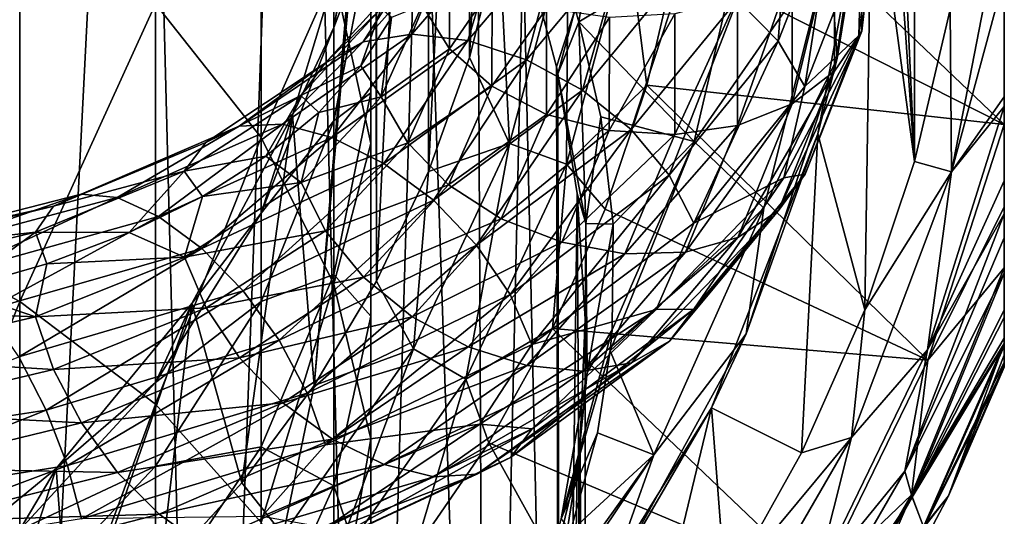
# Model space of a CAD drawing. Header units: metres. Extents: x -40 to 117, y -433 to 89.
# Tile 275 of 656: x 9 to 20, y -80 to -74. Entities that reach past the tile are written whole.
import ezdxf

# ---------------------------------------------------------------- set-up
doc = ezdxf.new("R2010")
doc.units = ezdxf.units.M
doc.layers.add('solid_506114_24501146', color=7, linetype='CONTINUOUS')
doc.layers.add('solid_506114_24501146_02', color=7, linetype='CONTINUOUS')

msp = doc.modelspace()

# ---------------------------------------------------------------- linework, layer by layer
at = {"layer": 'solid_506114_24501146'}
for points in [[(9.158194, -76.062248, 938.245789), (9.491166, -75.917618, 937.624573), (7.265185, -76.487122, 936.017822)], [(7.010305, -76.590393, 936.679443), (9.158194, -76.062248, 938.245789), (7.265185, -76.487122, 936.017822)], [(8.942885, -76.371994, 938.827026), (9.158194, -76.062248, 938.245789), (7.010305, -76.590393, 936.679443)], [(6.845494, -76.871239, 937.286194), (8.942885, -76.371994, 938.827026), (7.010305, -76.590393, 936.679443)], [(8.944232, -77.3843, 939.662964), (8.002251, -77.05912, 938.610657), (6.838099, -77.296638, 937.810059)], [(6.846525, -77.873024, 938.11853), (8.944232, -77.3843, 939.662964), (6.838099, -77.296638, 937.810059)], [(9.160696, -78.013512, 939.857178), (8.944232, -77.3843, 939.662964), (6.846525, -77.873024, 938.11853)], [(8.744198, -77.861412, 933.848755), (9.072742, -78.495506, 933.646729), (5.96827, -78.976219, 932.174927)], [(7.012221, -78.520958, 938.28363), (9.160696, -78.013512, 939.857178), (6.846525, -77.873024, 938.11853)], [(9.494626, -78.650627, 939.881653), (9.160696, -78.013512, 939.857178), (7.012221, -78.520958, 938.28363)], [(5.96827, -78.976219, 932.174927), (9.072742, -78.495506, 933.646729), (6.136418, -79.661751, 932.128845)], [(9.072742, -78.495506, 933.646729), (9.328355, -79.157791, 933.631775), (6.136418, -79.661751, 932.128845)], [(7.267834, -79.190292, 938.264099), (9.494626, -78.650627, 939.881653), (7.012221, -78.520958, 938.28363)], [(9.923832, -79.240486, 939.725525), (9.494626, -78.650627, 939.881653), (7.267834, -79.190292, 938.264099)], [(6.136418, -79.661751, 932.128845), (9.328355, -79.157791, 933.631775), (6.245418, -80.310219, 932.270691)], [(9.328355, -79.157791, 933.631775), (9.494051, -79.793518, 933.794556), (6.245418, -80.310219, 932.270691)], [(8.758043, -79.925613, 279.762543), (9.192389, -79.19239, 284.5), (7.222413, -80.809105, 284.5)], [(7.596378, -79.823822, 938.052002), (9.923832, -79.240486, 939.725525), (7.267834, -79.190292, 938.264099)]]:
    msp.add_3dface(points, dxfattribs=at)
at = {"layer": 'solid_506114_24501146_02'}
for points in [[(8.611323, -92.5, 396.887787), (10.168203, -61.852638, 395.698608), (7.924435, -61.852638, 397.321167)], [(8.611323, -92.5, 396.887787), (10.960144, -92.5, 394.960175), (10.168203, -61.852638, 395.698608)], [(10.960144, -92.5, 394.960175), (12.087472, -61.852638, 393.702728), (10.168203, -61.852638, 395.698608)], [(10.960144, -92.5, 394.960175), (12.887773, -92.5, 392.611359), (12.087472, -61.852638, 393.702728)], [(12.887773, -92.5, 392.611359), (13.547558, -70, 391.530853), (12.087472, -61.852638, 393.702728)], [(20.5, -77.98436, 318.742645), (20.5, -62.01564, 318.742645), (20.5, -62.01564, 336.208344)], [(20.5, -77.98436, 336.208344), (20.5, -77.98436, 318.742645), (20.5, -62.01564, 336.208344)], [(20.5, -62.076538, 336.763184), (20.5, -77.98436, 336.208344), (20.5, -62.01564, 336.208344)], [(20.5, -77.9505, 318.47168), (20.5, -62.0495, 318.47168), (20.5, -62.01564, 318.742645)], [(20.5, -77.98436, 318.742645), (20.5, -77.9505, 318.47168), (20.5, -62.01564, 318.742645)], [(20.5, -77.842491, 318.191376), (20.5, -62.15752, 318.191345), (20.5, -62.0495, 318.47168)], [(20.5, -77.9505, 318.47168), (20.5, -77.842491, 318.191376), (20.5, -62.0495, 318.47168)], [(20.5, -62.076538, 336.763184), (20.5, -77.923462, 336.763184), (20.5, -77.98436, 336.208344)], [(20.5, -62.076538, 336.763184), (20.5, -62.266342, 337.325684), (20.5, -77.923462, 336.763184)], [(20.5, -77.700424, 317.969025), (20.5, -62.299576, 317.968994), (20.5, -62.15752, 318.191345)], [(20.5, -77.842491, 318.191376), (20.5, -77.700424, 317.969025), (20.5, -62.15752, 318.191345)], [(20.5, -62.266342, 337.325684), (20.5, -77.733658, 337.325684), (20.5, -77.923462, 336.763184)], [(20.5, -62.266342, 337.325684), (20.5, -62.284031, 337.363647), (20.5, -77.733658, 337.325684)], [(20.5, -62.284031, 337.363647), (20.5, -77.715973, 337.363647), (20.5, -77.733658, 337.325684)], [(20.5, -62.284031, 337.363647), (20.5, -62.60717, 337.901031), (20.5, -77.715973, 337.363647)], [(20.5, -77.639023, 317.892548), (20.5, -62.360973, 317.892548), (20.5, -62.299576, 317.968994)], [(20.5, -77.700424, 317.969025), (20.5, -77.639023, 317.892548), (20.5, -62.299576, 317.968994)], [(20.5, -77.303413, 317.571838), (20.5, -62.696529, 317.571869), (20.5, -62.360973, 317.892548)], [(20.5, -77.639023, 317.892548), (20.5, -77.303413, 317.571838), (20.5, -62.360973, 317.892548)], [(19.428551, -75.529121, 339.5), (18.835344, -62.701385, 339.5), (18.918941, -68.246872, 339.5)], [(19.428551, -75.529121, 339.5), (19.428551, -64.470879, 339.5), (18.835344, -62.701385, 339.5)], [(20.5, -62.60717, 337.901031), (20.5, -63.137363, 338.488617), (20.5, -77.39283, 337.901031)], [(20.5, -62.60717, 337.901031), (20.5, -77.39283, 337.901031), (20.5, -77.715973, 337.363647)], [(20.5, -76.797997, 317.242004), (20.5, -63.202003, 317.242004), (20.5, -62.696529, 317.571869)], [(20.5, -77.303413, 317.571838), (20.5, -76.797997, 317.242004), (20.5, -62.696529, 317.571869)], [(13.013441, -63.040844, 311.5), (13.013432, -76.959175, 311.5), (12.999995, -70, 311.5)], [(13.013441, -63.040844, 311.5), (13.633103, -64.350388, 311.5), (13.013432, -76.959175, 311.5)], [(20.5, -76.86264, 338.488617), (20.5, -63.137363, 338.488617), (20.5, -63.55843, 338.768433)], [(20.5, -77.39283, 337.901031), (20.5, -63.137363, 338.488617), (20.5, -76.86264, 338.488617)], [(20.5, -76.070946, 316.91629), (20.5, -63.928864, 316.916351), (20.5, -63.202003, 317.242004)], [(20.5, -76.797997, 317.242004), (20.5, -76.070946, 316.91629), (20.5, -63.202003, 317.242004)], [(20.5, -76.441544, 338.768433), (20.5, -63.55843, 338.768433), (20.5, -63.848137, 338.895752)], [(20.5, -76.441544, 338.768433), (20.5, -76.86264, 338.488617), (20.5, -63.55843, 338.768433)], [(20.5, -76.151863, 338.895752), (20.5, -63.848137, 338.895752), (20.5, -64.239052, 339.026123)], [(20.5, -76.441544, 338.768433), (20.5, -63.848137, 338.895752), (20.5, -76.151863, 338.895752)], [(20.5, -63.928864, 316.916351), (20.5, -75.085289, 316.621307), (20.5, -64.914711, 316.621307)], [(20.5, -76.070946, 316.91629), (20.5, -75.085289, 316.621307), (20.5, -63.928864, 316.916351)], [(13.633103, -64.350388, 311.5), (13.633096, -75.649628, 311.5), (13.013432, -76.959175, 311.5)], [(13.633103, -64.350388, 311.5), (14.121413, -65.714531, 311.5), (13.633096, -75.649628, 311.5)], [(20.5, -75.760841, 339.026154), (20.5, -64.239052, 339.026123), (20.5, -65.127144, 339.2211)], [(20.5, -75.760841, 339.026154), (20.5, -76.151863, 338.895752), (20.5, -64.239052, 339.026123)], [(19.428551, -75.529121, 339.5), (19.855894, -73.712593, 339.5), (19.428551, -64.470879, 339.5)], [(20.5, -64.914711, 316.621307), (20.5, -75.085289, 316.621307), (20.5, -71.682259, 316.068909)], [(20.5, -74.872856, 339.2211), (20.5, -65.127144, 339.2211), (20.5, -65.244942, 339.239868)], [(20.5, -74.872856, 339.2211), (20.5, -75.760841, 339.026154), (20.5, -65.127144, 339.2211)], [(20.5, -74.754829, 339.239899), (20.5, -65.244942, 339.239868), (20.5, -66.671677, 339.388123)], [(20.5, -74.754829, 339.239899), (20.5, -74.872856, 339.2211), (20.5, -65.244942, 339.239868)], [(14.121413, -65.714531, 311.5), (14.121408, -74.285492, 311.5), (13.633096, -75.649628, 311.5)], [(14.121413, -65.714531, 311.5), (14.473559, -67.119789, 311.5), (14.121408, -74.285492, 311.5)], [(20.5, -73.327713, 339.388153), (20.5, -74.754829, 339.239899), (20.5, -66.671677, 339.388123)], [(14.473559, -67.119789, 311.5), (14.473556, -72.880234, 311.5), (14.121408, -74.285492, 311.5)], [(19.428551, -75.529121, 339.5), (18.918941, -68.246872, 339.5), (18.918941, -71.753128, 339.5)], [(12.268341, -78.201675, 311.5), (12.7502, -72.536194, 311.5), (12.999995, -70, 311.5)], [(13.013432, -76.959175, 311.5), (12.268341, -78.201675, 311.5), (12.999995, -70, 311.5)], [(12.887773, -92.5, 392.611359), (14.320129, -92.5, 389.93161), (13.547558, -70, 391.530853)], [(14.320129, -92.5, 389.93161), (14.218513, -71.423004, 390.171204), (13.547558, -70, 391.530853)], [(18.416258, -72.957977, 375.975433), (18.50704, -74.299934, 370.5), (18.980074, -70.869942, 370.5)], [(18.980074, -70.869942, 370.5), (18.50704, -74.299934, 370.5), (18.918941, -71.753128, 339.5)], [(6.843618, -76.19799, 244.048508), (6.843618, -71.127922, 249.612183), (8.758043, -72.25946, 250.512009)], [(11.637123, -75.243484, 252.884949), (10.374224, -73.647072, 251.615463), (11.637123, -71.365982, 258.496857)], [(11.637123, -75.243484, 252.884949), (11.637123, -71.365982, 258.496857), (12.503734, -73.287613, 259.642029)], [(15.846822, -71.298317, 386.586273), (15.379858, -73.709961, 386.782043), (15.424129, -73.860176, 386.586487)], [(15.846822, -71.298317, 386.586273), (15.424129, -73.860176, 386.586487), (17.40962, -72.671242, 381.368317)], [(14.320129, -92.5, 389.93161), (14.75957, -72.897057, 388.733398), (14.218513, -71.423004, 390.171204)], [(12.503734, -73.93055, 278.95282), (12.944544, -71.593643, 278.637177), (12.750209, -72.536171, 284.5)], [(12.944544, -72.770569, 272.874176), (12.944544, -71.593643, 278.637177), (12.503734, -73.93055, 278.95282)], [(20.5, -75.085289, 316.621307), (16.591286, -73.101456, 312.378693), (16.806677, -71.557373, 312.378693)], [(20.5, -71.682259, 316.068909), (20.5, -75.085289, 316.621307), (16.806677, -71.557373, 312.378693)], [(18.50704, -74.299934, 370.5), (18.274668, -75.199654, 339.5), (18.918941, -71.753128, 339.5)], [(18.835344, -77.298615, 339.5), (18.918941, -71.753128, 339.5), (18.274668, -75.199654, 339.5)], [(18.835344, -77.298615, 339.5), (19.428551, -75.529121, 339.5), (18.918941, -71.753128, 339.5)], [(17.316822, -73.596756, 943.27478), (17.962814, -71.946442, 946.266052), (17.804701, -74.092216, 943.498352)], [(17.962814, -71.946442, 946.266052), (18.468895, -72.389732, 946.567017), (17.804701, -74.092216, 943.498352)], [(8.758043, -77.198769, 245.091827), (6.843618, -76.19799, 244.048508), (8.758043, -72.25946, 250.512009)], [(8.758043, -77.198769, 245.091827), (8.758043, -72.25946, 250.512009), (10.374224, -73.647072, 251.615463)], [(18.799654, -72.240417, 951.00238), (18.473337, -72.768723, 951.381714), (18.472687, -74.450859, 948.228638)], [(18.798992, -73.971436, 947.806213), (18.799654, -72.240417, 951.00238), (18.472687, -74.450859, 948.228638)], [(18.763046, -74.024879, 946.320435), (18.991123, -72.283134, 949.488892), (18.798992, -73.971436, 947.806213)], [(18.796951, -72.903732, 946.945435), (18.991123, -72.283134, 949.488892), (18.763046, -74.024879, 946.320435)], [(18.991123, -72.283134, 949.488892), (18.799654, -72.240417, 951.00238), (18.798992, -73.971436, 947.806213)], [(17.804701, -74.092216, 943.498352), (18.468895, -72.389732, 946.567017), (18.12096, -74.635231, 943.823914)], [(18.468895, -72.389732, 946.567017), (18.796951, -72.903732, 946.945435), (18.12096, -74.635231, 943.823914)], [(19.869383, -75.650543, 339.428619), (20.5, -72.414024, 339.433502), (19.855894, -73.712593, 339.5)], [(20.5, -73.327713, 339.388153), (20.5, -72.414024, 339.433502), (19.869383, -75.650543, 339.428619)], [(12.010417, -74.974915, 311.5), (12.010434, -74.974884, 284.5), (12.750209, -72.536171, 284.5)], [(12.7502, -72.536194, 311.5), (12.010417, -74.974915, 311.5), (12.750209, -72.536171, 284.5)], [(12.268341, -78.201675, 311.5), (12.010417, -74.974915, 311.5), (12.7502, -72.536194, 311.5)], [(12.503734, -73.93055, 278.95282), (12.750209, -72.536171, 284.5), (12.010434, -74.974884, 284.5)], [(12.944544, -75.313316, 260.849213), (12.503734, -73.287613, 259.642029), (12.944544, -72.502281, 266.379944)], [(12.944544, -74.709038, 267.320831), (12.944544, -72.502281, 266.379944), (12.944544, -72.770569, 272.874176)], [(12.944544, -75.313316, 260.849213), (12.944544, -72.502281, 266.379944), (12.944544, -74.709038, 267.320831)], [(17.40962, -72.671242, 381.368317), (15.424129, -73.860176, 386.586487), (16.800108, -75.29026, 381.368317)], [(17.40962, -72.671242, 381.368317), (16.800108, -75.29026, 381.368317), (18.416258, -72.957977, 375.975433)], [(12.503734, -75.044113, 273.500092), (12.944544, -72.770569, 272.874176), (12.503734, -73.93055, 278.95282)], [(12.944544, -74.709038, 267.320831), (12.944544, -72.770569, 272.874176), (12.503734, -75.044113, 273.500092)], [(13.432424, -74.006935, 941.235107), (14.492788, -72.784279, 943.675476), (14.10094, -74.084473, 940.852051)], [(13.866802, -72.955879, 944.055847), (14.492788, -72.784279, 943.675476), (13.432424, -74.006935, 941.235107)], [(14.10094, -74.084473, 940.852051), (15.214077, -72.77401, 943.392212), (14.799584, -74.314339, 940.576355)], [(14.492788, -72.784279, 943.675476), (15.214077, -72.77401, 943.392212), (14.10094, -74.084473, 940.852051)], [(15.297075, -72.697289, 311.60202), (14.5963, -75.312622, 311.60202), (14.473556, -72.880234, 311.5)], [(15.27692, -75.560341, 311.901917), (14.5963, -75.312622, 311.60202), (15.297075, -72.697289, 311.60202)], [(15.214077, -72.77401, 943.392212), (15.967874, -72.914566, 943.222046), (14.799584, -74.314339, 940.576355)], [(16.010374, -72.823059, 311.901917), (15.27692, -75.560341, 311.901917), (15.297075, -72.697289, 311.60202)], [(18.473337, -72.768723, 951.381714), (17.968693, -73.225761, 951.680908), (17.96806, -74.83992, 948.598694)], [(18.472687, -74.450859, 948.228638), (18.473337, -72.768723, 951.381714), (17.96806, -74.83992, 948.598694)], [(14.5963, -75.312622, 311.60202), (14.121408, -74.285492, 311.5), (14.473556, -72.880234, 311.5)], [(14.320129, -92.5, 389.93161), (15.202171, -92.5, 387.023895), (14.75957, -72.897057, 388.733398)], [(15.202171, -92.5, 387.023895), (15.157987, -74.400146, 387.238129), (14.75957, -72.897057, 388.733398)], [(15.379858, -73.709961, 386.782043), (14.75957, -72.897057, 388.733398), (15.157987, -74.400146, 387.238129)], [(14.799584, -74.314339, 940.576355), (15.967874, -72.914566, 943.222046), (15.468637, -74.676064, 940.430786)], [(16.010374, -72.823059, 311.901917), (16.234344, -74.61908, 312.378693), (15.27692, -75.560341, 311.901917)], [(15.967874, -72.914566, 943.222046), (16.689741, -73.193405, 943.178955), (15.468637, -74.676064, 940.430786)], [(16.010374, -72.823059, 311.901917), (16.591286, -73.101456, 312.378693), (16.234344, -74.61908, 312.378693)], [(18.12096, -74.635231, 943.823914), (18.796951, -72.903732, 946.945435), (18.763046, -74.024879, 946.320435)], [(12.852239, -74.09996, 941.700928), (13.866802, -72.955879, 944.055847), (13.432424, -74.006935, 941.235107)], [(13.380322, -73.273033, 944.502197), (13.866802, -72.955879, 944.055847), (12.852239, -74.09996, 941.700928)], [(13.883261, -74.182518, 948.574585), (13.883749, -73.043121, 951.043274), (13.555203, -73.663521, 948.200439)], [(14.389847, -73.439026, 951.416382), (13.883749, -73.043121, 951.043274), (13.883261, -74.182518, 948.574585)], [(16.800108, -75.29026, 381.368317), (17.63203, -76.084373, 375.975433), (18.416258, -72.957977, 375.975433)], [(18.416258, -72.957977, 375.975433), (17.63203, -76.084373, 375.975433), (18.50704, -74.299934, 370.5)], [(20.5, -75.085289, 316.621307), (16.234344, -74.61908, 312.378693), (16.591286, -73.101456, 312.378693)], [(12.401351, -74.353508, 942.212646), (13.380322, -73.273033, 944.502197), (12.852239, -74.09996, 941.700928)], [(13.065753, -73.702896, 944.973877), (13.380322, -73.273033, 944.502197), (12.401351, -74.353508, 942.212646)], [(15.468637, -74.676064, 940.430786), (16.689741, -73.193405, 943.178955), (16.049835, -75.148216, 940.435852)], [(16.689741, -73.193405, 943.178955), (17.316822, -73.596756, 943.27478), (16.049835, -75.148216, 940.435852)], [(17.968693, -73.225761, 951.680908), (17.319332, -73.567543, 951.870605), (17.318722, -75.099464, 948.882568)], [(17.96806, -74.83992, 948.598694), (17.968693, -73.225761, 951.680908), (17.318722, -75.099464, 948.882568)], [(12.503734, -76.994354, 254.277267), (11.637123, -75.243484, 252.884949), (12.503734, -73.287613, 259.642029)], [(12.503734, -76.994354, 254.277267), (12.503734, -73.287613, 259.642029), (12.944544, -75.313316, 260.849213)], [(20.5, -73.327713, 339.388153), (19.869383, -75.650543, 339.428619), (20.5, -74.754829, 339.239899)], [(14.38934, -74.631409, 948.869019), (14.389847, -73.439026, 951.416382), (13.883261, -74.182518, 948.574585)], [(15.040341, -73.70295, 951.701904), (14.389847, -73.439026, 951.416382), (14.38934, -74.631409, 948.869019)], [(16.049835, -75.148216, 940.435852), (17.316822, -73.596756, 943.27478), (16.50202, -75.693451, 940.58667)], [(17.316822, -73.596756, 943.27478), (17.804701, -74.092216, 943.498352), (16.50202, -75.693451, 940.58667)], [(17.319332, -73.567543, 951.870605), (16.57111, -73.764687, 951.934631), (16.570526, -75.205879, 949.057129)], [(17.318722, -75.099464, 948.882568), (17.319332, -73.567543, 951.870605), (16.570526, -75.205879, 949.057129)], [(10.374224, -78.426018, 246.371246), (8.758043, -77.198769, 245.091827), (10.374224, -73.647072, 251.615463)], [(10.374224, -78.426018, 246.371246), (10.374224, -73.647072, 251.615463), (11.637123, -75.243484, 252.884949)], [(12.109797, -74.739113, 942.72522), (12.824992, -74.387604, 945.031555), (13.065753, -73.702896, 944.973877)], [(12.109797, -74.739113, 942.72522), (13.065753, -73.702896, 944.973877), (12.401351, -74.353508, 942.212646)], [(13.065753, -73.702896, 944.973877), (12.824992, -74.387604, 945.031555), (13.190007, -73.80777, 946.289001)], [(13.067719, -74.757179, 945.828857), (13.555203, -73.663521, 948.200439), (13.190007, -73.80777, 946.289001)], [(13.883261, -74.182518, 948.574585), (13.555203, -73.663521, 948.200439), (13.067719, -74.757179, 945.828857)], [(15.039812, -74.966942, 949.054871), (15.040341, -73.70295, 951.701904), (14.38934, -74.631409, 948.869019)], [(15.789165, -73.811073, 951.876648), (15.040341, -73.70295, 951.701904), (15.039812, -74.966942, 949.054871)], [(15.379858, -73.709961, 386.782043), (15.157987, -74.400146, 387.238129), (15.175179, -74.481331, 387.156586)], [(15.424129, -73.860176, 386.586487), (15.379858, -73.709961, 386.782043), (15.175179, -74.481331, 387.156586)], [(19.869383, -75.650543, 339.428619), (19.855894, -73.712593, 339.5), (19.428551, -75.529121, 339.5)], [(13.067719, -74.757179, 945.828857), (13.190007, -73.80777, 946.289001), (12.824992, -74.387604, 945.031555)], [(15.78861, -75.160446, 949.116272), (15.789165, -73.811073, 951.876648), (15.039812, -74.966942, 949.054871)], [(15.424129, -73.860176, 386.586487), (15.175179, -74.481331, 387.156586), (15.507641, -76.270714, 384.783661)], [(15.688408, -74.996719, 385.095856), (15.424129, -73.860176, 386.586487), (15.507641, -76.270714, 384.783661)], [(16.800108, -75.29026, 381.368317), (15.424129, -73.860176, 386.586487), (15.688408, -74.996719, 385.095856)], [(16.57111, -73.764687, 951.934631), (15.789165, -73.811073, 951.876648), (15.78861, -75.160446, 949.116272)], [(16.570526, -75.205879, 949.057129), (16.57111, -73.764687, 951.934631), (15.78861, -75.160446, 949.116272)], [(11.637123, -76.1474, 279.252228), (12.503734, -73.93055, 278.95282), (12.010434, -74.974884, 284.5)], [(12.503734, -75.044113, 273.500092), (12.503734, -73.93055, 278.95282), (11.637123, -76.1474, 279.252228)], [(18.798992, -73.971436, 947.806213), (18.472687, -74.450859, 948.228638), (17.808357, -76.112656, 945.136963)], [(18.122927, -75.681534, 944.672485), (18.798992, -73.971436, 947.806213), (17.808357, -76.112656, 945.136963)], [(18.763046, -74.024879, 946.320435), (18.798992, -73.971436, 947.806213), (18.122927, -75.681534, 944.672485)], [(11.375465, -75.10556, 939.536621), (12.852239, -74.09996, 941.700928), (11.888985, -75.084419, 938.993652)], [(12.401351, -74.353508, 942.212646), (12.852239, -74.09996, 941.700928), (11.375465, -75.10556, 939.536621)], [(11.888985, -75.084419, 938.993652), (13.432424, -74.006935, 941.235107), (12.480686, -75.242271, 938.520691)], [(12.852239, -74.09996, 941.700928), (13.432424, -74.006935, 941.235107), (11.888985, -75.084419, 938.993652)], [(13.432424, -74.006935, 941.235107), (14.10094, -74.084473, 940.852051), (12.480686, -75.242271, 938.520691)], [(12.480686, -75.242271, 938.520691), (14.10094, -74.084473, 940.852051), (13.099053, -75.553818, 938.149902)], [(14.10094, -74.084473, 940.852051), (14.799584, -74.314339, 940.576355), (13.099053, -75.553818, 938.149902)], [(16.50202, -75.693451, 940.58667), (17.804701, -74.092216, 943.498352), (16.795139, -76.26416, 940.862488)], [(17.804701, -74.092216, 943.498352), (18.12096, -74.635231, 943.823914), (16.795139, -76.26416, 940.862488)], [(17.871658, -75.724014, 943.237488), (18.763046, -74.024879, 946.320435), (18.122927, -75.681534, 944.672485)], [(18.12096, -74.635231, 943.823914), (18.763046, -74.024879, 946.320435), (17.871658, -75.724014, 943.237488)], [(13.383979, -75.306953, 946.151733), (13.883261, -74.182518, 948.574585), (13.067719, -74.757179, 945.828857)], [(14.38934, -74.631409, 948.869019), (13.883261, -74.182518, 948.574585), (13.383979, -75.306953, 946.151733)], [(13.099053, -75.553818, 938.149902), (14.799584, -74.314339, 940.576355), (13.69123, -75.991348, 937.912048)], [(14.5963, -75.312622, 311.60202), (13.633096, -75.649628, 311.5), (14.121408, -74.285492, 311.5)], [(14.799584, -74.314339, 940.576355), (15.468637, -74.676064, 940.430786), (13.69123, -75.991348, 937.912048)], [(18.50704, -74.299934, 370.5), (17.419397, -77.587135, 370.5), (18.274668, -75.199654, 339.5)], [(17.63203, -76.084373, 375.975433), (17.419397, -77.587135, 370.5), (18.50704, -74.299934, 370.5)], [(10.976387, -75.300896, 940.107239), (12.401351, -74.353508, 942.212646), (11.375465, -75.10556, 939.536621)], [(12.109797, -74.739113, 942.72522), (12.401351, -74.353508, 942.212646), (10.976387, -75.300896, 940.107239)], [(12.109797, -74.739113, 942.72522), (12.325068, -74.94191, 943.814026), (12.824992, -74.387604, 945.031555)], [(13.067719, -74.757179, 945.828857), (12.824992, -74.387604, 945.031555), (12.325068, -74.94191, 943.814026)], [(15.202171, -92.5, 387.023895), (15.175179, -74.481331, 387.156586), (15.157987, -74.400146, 387.238129)], [(18.472687, -74.450859, 948.228638), (17.96806, -74.83992, 948.598694), (17.321877, -76.434494, 945.576294)], [(17.808357, -76.112656, 945.136963), (18.472687, -74.450859, 948.228638), (17.321877, -76.434494, 945.576294)], [(15.202171, -92.5, 387.023895), (15.405622, -75.91037, 385.707855), (15.175179, -74.481331, 387.156586)], [(15.507641, -76.270714, 384.783661), (15.175179, -74.481331, 387.156586), (15.405622, -75.91037, 385.707855)], [(13.871859, -75.808365, 946.369202), (14.38934, -74.631409, 948.869019), (13.383979, -75.306953, 946.151733)], [(13.69123, -75.991348, 937.912048), (15.468637, -74.676064, 940.430786), (14.205647, -76.526405, 937.835266)], [(15.039812, -74.966942, 949.054871), (14.38934, -74.631409, 948.869019), (13.871859, -75.808365, 946.369202)], [(15.468637, -74.676064, 940.430786), (16.049835, -75.148216, 940.435852), (14.205647, -76.526405, 937.835266)], [(15.27692, -75.560341, 311.901917), (16.234344, -74.61908, 312.378693), (15.738895, -76.097298, 312.378693)], [(19.588058, -77.90052, 316.621307), (15.738895, -76.097298, 312.378693), (16.234344, -74.61908, 312.378693)], [(20.5, -75.085289, 316.621307), (19.588058, -77.90052, 316.621307), (16.234344, -74.61908, 312.378693)], [(16.795139, -76.26416, 940.862488), (18.12096, -74.635231, 943.823914), (17.871658, -75.724014, 943.237488)], [(10.718333, -75.645988, 940.656738), (11.693459, -75.463432, 942.643127), (12.109797, -74.739113, 942.72522)], [(10.718333, -75.645988, 940.656738), (12.109797, -74.739113, 942.72522), (10.976387, -75.300896, 940.107239)], [(12.109797, -74.739113, 942.72522), (11.693459, -75.463432, 942.643127), (12.325068, -74.94191, 943.814026)], [(12.11162, -75.778046, 943.572815), (13.067719, -74.757179, 945.828857), (12.325068, -74.94191, 943.814026)], [(13.383979, -75.306953, 946.151733), (13.067719, -74.757179, 945.828857), (12.11162, -75.778046, 943.572815)], [(12.503734, -76.878227, 268.245728), (12.944544, -74.709038, 267.320831), (12.503734, -75.044113, 273.500092)], [(12.944544, -77.374107, 262.077301), (12.944544, -74.709038, 267.320831), (12.503734, -76.878227, 268.245728)], [(12.944544, -77.374107, 262.077301), (12.944544, -75.313316, 260.849213), (12.944544, -74.709038, 267.320831)], [(20.5, -74.754829, 339.239899), (19.869383, -75.650543, 339.428619), (20.5, -74.872856, 339.2211)], [(17.96806, -74.83992, 948.598694), (17.318722, -75.099464, 948.882568), (16.695892, -76.612663, 945.952026)], [(17.321877, -76.434494, 945.576294), (17.96806, -74.83992, 948.598694), (16.695892, -76.612663, 945.952026)], [(20.5, -74.872856, 339.2211), (19.869383, -75.650543, 339.428619), (19.583275, -77.777893, 339.220978)], [(20.5, -74.872856, 339.2211), (19.583275, -77.777893, 339.220978), (20.5, -75.760841, 339.026154)], [(10.809076, -77.22245, 311.5), (10.809105, -77.222412, 284.5), (12.010434, -74.974884, 284.5)], [(12.010417, -74.974915, 311.5), (10.809076, -77.22245, 311.5), (12.010434, -74.974884, 284.5)], [(11.404934, -79.365204, 311.5), (10.809076, -77.22245, 311.5), (12.010417, -74.974915, 311.5)], [(11.637123, -76.1474, 279.252228), (12.010434, -74.974884, 284.5), (10.809105, -77.222412, 284.5)], [(12.268341, -78.201675, 311.5), (11.404934, -79.365204, 311.5), (12.010417, -74.974915, 311.5)], [(12.11162, -75.778046, 943.572815), (12.325068, -74.94191, 943.814026), (11.693459, -75.463432, 942.643127)], [(14.498938, -76.214851, 946.457703), (15.039812, -74.966942, 949.054871), (13.871859, -75.808365, 946.369202)], [(15.78861, -75.160446, 949.116272), (15.039812, -74.966942, 949.054871), (14.498938, -76.214851, 946.457703)], [(15.835547, -76.278763, 383.394226), (15.688408, -74.996719, 385.095856), (15.507641, -76.270714, 384.783661)], [(16.800108, -75.29026, 381.368317), (15.688408, -74.996719, 385.095856), (15.835547, -76.278763, 383.394226)], [(9.491166, -75.917618, 937.624573), (11.375465, -75.10556, 939.536621), (9.919623, -75.959068, 937.015564)], [(10.976387, -75.300896, 940.107239), (11.375465, -75.10556, 939.536621), (9.491166, -75.917618, 937.624573)], [(9.919623, -75.959068, 937.015564), (11.888985, -75.084419, 938.993652), (10.413311, -76.186806, 936.465698)], [(11.375465, -75.10556, 939.536621), (11.888985, -75.084419, 938.993652), (9.919623, -75.959068, 937.015564)], [(11.888985, -75.084419, 938.993652), (12.480686, -75.242271, 938.520691), (10.413311, -76.186806, 936.465698)], [(11.637123, -77.200859, 274.093842), (12.503734, -75.044113, 273.500092), (11.637123, -76.1474, 279.252228)], [(12.503734, -76.878227, 268.245728), (12.503734, -75.044113, 273.500092), (11.637123, -77.200859, 274.093842)], [(14.205647, -76.526405, 937.835266), (16.049835, -75.148216, 940.435852), (14.605873, -77.117149, 937.920532)], [(15.220806, -76.49292, 946.408325), (15.78861, -75.160446, 949.116272), (14.498938, -76.214851, 946.457703)], [(16.049835, -75.148216, 940.435852), (16.50202, -75.693451, 940.58667), (14.605873, -77.117149, 937.920532)], [(16.570526, -75.205879, 949.057129), (15.78861, -75.160446, 949.116272), (15.220806, -76.49292, 946.408325)], [(17.318722, -75.099464, 948.882568), (16.570526, -75.205879, 949.057129), (15.974603, -76.629265, 946.23468)], [(16.695892, -76.612663, 945.952026), (17.318722, -75.099464, 948.882568), (15.974603, -76.629265, 946.23468)], [(20.5, -76.070946, 316.91629), (19.588058, -77.90052, 316.621307), (20.5, -75.085289, 316.621307)], [(11.637123, -79.837944, 247.843201), (10.374224, -78.426018, 246.371246), (11.637123, -75.243484, 252.884949)], [(10.413311, -76.186806, 936.465698), (12.480686, -75.242271, 938.520691), (10.929249, -76.569397, 936.01355)], [(12.480686, -75.242271, 938.520691), (13.099053, -75.553818, 938.149902), (10.929249, -76.569397, 936.01355)], [(11.637123, -79.837944, 247.843201), (11.637123, -75.243484, 252.884949), (12.503734, -76.994354, 254.277267)], [(15.974603, -76.629265, 946.23468), (16.570526, -75.205879, 949.057129), (15.220806, -76.49292, 946.408325)], [(17.419397, -77.587135, 370.5), (17.008089, -78.469055, 339.5), (18.274668, -75.199654, 339.5)], [(18.081375, -79.00576, 339.5), (18.274668, -75.199654, 339.5), (17.008089, -78.469055, 339.5)], [(18.081375, -79.00576, 339.5), (18.835344, -77.298615, 339.5), (18.274668, -75.199654, 339.5)], [(9.158194, -76.062248, 938.245789), (10.976387, -75.300896, 940.107239), (9.491166, -75.917618, 937.624573)], [(10.718333, -75.645988, 940.656738), (10.976387, -75.300896, 940.107239), (9.158194, -76.062248, 938.245789)], [(12.40474, -76.357178, 943.847412), (13.383979, -75.306953, 946.151733), (12.11162, -75.778046, 943.572815)], [(13.871859, -75.808365, 946.369202), (13.383979, -75.306953, 946.151733), (12.40474, -76.357178, 943.847412)], [(12.944544, -78.840042, 255.744995), (12.503734, -76.994354, 254.277267), (12.944544, -75.313316, 260.849213)], [(12.944544, -78.840042, 255.744995), (12.944544, -75.313316, 260.849213), (12.944544, -77.374107, 262.077301)], [(14.5963, -75.312622, 311.60202), (13.452023, -77.766525, 311.60202), (13.633096, -75.649628, 311.5)], [(14.079287, -78.128677, 311.901917), (13.452023, -77.766525, 311.60202), (14.5963, -75.312622, 311.60202)], [(15.27692, -75.560341, 311.901917), (14.079287, -78.128677, 311.901917), (14.5963, -75.312622, 311.60202)], [(16.800108, -75.29026, 381.368317), (15.821188, -77.540207, 381.69928), (15.799246, -77.787941, 381.364197)], [(16.800108, -75.29026, 381.368317), (15.799246, -77.787941, 381.364197), (17.63203, -76.084373, 375.975433)], [(16.800108, -75.29026, 381.368317), (15.835547, -76.278763, 383.394226), (15.821188, -77.540207, 381.69928)], [(10.718333, -75.645988, 940.656738), (10.935263, -75.945297, 941.525269), (11.693459, -75.463432, 942.643127)], [(12.11162, -75.778046, 943.572815), (11.693459, -75.463432, 942.643127), (10.935263, -75.945297, 941.525269)], [(10.929249, -76.569397, 936.01355), (13.099053, -75.553818, 938.149902), (11.423333, -77.072838, 935.696777)], [(13.099053, -75.553818, 938.149902), (13.69123, -75.991348, 937.912048), (11.423333, -77.072838, 935.696777)], [(15.27692, -75.560341, 311.901917), (15.109167, -77.523491, 312.378693), (14.079287, -78.128677, 311.901917)], [(15.27692, -75.560341, 311.901917), (15.738895, -76.097298, 312.378693), (15.109167, -77.523491, 312.378693)], [(19.869383, -75.650543, 339.428619), (19.428551, -75.529121, 339.5), (18.835344, -77.298615, 339.5)], [(8.942885, -76.371994, 938.827026), (10.060761, -76.377403, 940.47406), (10.718333, -75.645988, 940.656738)], [(8.942885, -76.371994, 938.827026), (10.718333, -75.645988, 940.656738), (9.158194, -76.062248, 938.245789)], [(10.718333, -75.645988, 940.656738), (10.060761, -76.377403, 940.47406), (10.935263, -75.945297, 941.525269)], [(13.452023, -77.766525, 311.60202), (13.013432, -76.959175, 311.5), (13.633096, -75.649628, 311.5)], [(14.605873, -77.117149, 937.920532), (16.50202, -75.693451, 940.58667), (14.865313, -77.713196, 938.151611)], [(16.50202, -75.693451, 940.58667), (16.795139, -76.26416, 940.862488), (14.865313, -77.713196, 938.151611)], [(16.348301, -77.293716, 940.348938), (17.871658, -75.724014, 943.237488), (16.796963, -77.290169, 941.699585)], [(16.795139, -76.26416, 940.862488), (17.871658, -75.724014, 943.237488), (16.348301, -77.293716, 940.348938)], [(18.122927, -75.681534, 944.672485), (17.808357, -76.112656, 945.136963), (16.505409, -77.675285, 942.203613)], [(16.796963, -77.290169, 941.699585), (18.122927, -75.681534, 944.672485), (16.505409, -77.675285, 942.203613)], [(17.871658, -75.724014, 943.237488), (18.122927, -75.681534, 944.672485), (16.796963, -77.290169, 941.699585)], [(18.677156, -78.825241, 339.428619), (19.869383, -75.650543, 339.428619), (18.835344, -77.298615, 339.5)], [(19.583275, -77.777893, 339.220978), (19.869383, -75.650543, 339.428619), (18.677156, -78.825241, 339.428619)], [(10.719947, -76.670792, 941.497864), (12.11162, -75.778046, 943.572815), (10.935263, -75.945297, 941.525269)], [(12.40474, -76.357178, 943.847412), (12.11162, -75.778046, 943.572815), (10.719947, -76.670792, 941.497864)], [(12.856924, -76.908691, 943.992554), (13.871859, -75.808365, 946.369202), (12.40474, -76.357178, 943.847412)], [(14.498938, -76.214851, 946.457703), (13.871859, -75.808365, 946.369202), (12.856924, -76.908691, 943.992554)], [(19.583275, -77.777893, 339.220978), (20.5, -76.151863, 338.895752), (20.5, -75.760841, 339.026154)], [(7.265185, -76.487122, 936.017822), (9.491166, -75.917618, 937.624573), (7.593156, -76.579544, 935.356201)], [(9.491166, -75.917618, 937.624573), (9.919623, -75.959068, 937.015564), (7.593156, -76.579544, 935.356201)], [(7.593156, -76.579544, 935.356201), (9.919623, -75.959068, 937.015564), (7.971058, -76.86412, 934.744995)], [(9.919623, -75.959068, 937.015564), (10.413311, -76.186806, 936.465698), (7.971058, -76.86412, 934.744995)], [(10.719947, -76.670792, 941.497864), (10.935263, -75.945297, 941.525269), (10.060761, -76.377403, 940.47406)], [(15.202171, -92.5, 387.023895), (15.5, -92.5, 384), (15.405622, -75.91037, 385.707855)], [(15.5, -92.5, 384), (15.499117, -77.407082, 384.165497), (15.405622, -75.91037, 385.707855)], [(15.507641, -76.270714, 384.783661), (15.405622, -75.91037, 385.707855), (15.499117, -77.407082, 384.165497)], [(11.423333, -77.072838, 935.696777), (13.69123, -75.991348, 937.912048), (11.852539, -77.662575, 935.550171)], [(13.69123, -75.991348, 937.912048), (14.205647, -76.526405, 937.835266), (11.852539, -77.662575, 935.550171)], [(19.588058, -77.90052, 316.621307), (15.109167, -77.523491, 312.378693), (15.738895, -76.097298, 312.378693)], [(17.63203, -76.084373, 375.975433), (15.799246, -77.787941, 381.364197), (16.32127, -79.029083, 375.975433)], [(17.63203, -76.084373, 375.975433), (16.32127, -79.029083, 375.975433), (17.419397, -77.587135, 370.5)], [(20.5, -76.797997, 317.242004), (19.588058, -77.90052, 316.621307), (20.5, -76.070946, 316.91629)], [(6.843618, -81.967804, 239.214325), (6.843618, -76.19799, 244.048508), (8.758043, -77.198769, 245.091827)], [(7.971058, -76.86412, 934.744995), (10.413311, -76.186806, 936.465698), (8.365992, -77.304459, 934.22821)], [(10.413311, -76.186806, 936.465698), (10.929249, -76.569397, 936.01355), (8.365992, -77.304459, 934.22821)], [(10.374224, -78.168701, 279.525238), (11.637123, -76.1474, 279.252228), (10.809105, -77.222412, 284.5)], [(11.637123, -77.200859, 274.093842), (11.637123, -76.1474, 279.252228), (10.374224, -78.168701, 279.525238)], [(13.438123, -77.382843, 943.989441), (14.498938, -76.214851, 946.457703), (12.856924, -76.908691, 943.992554)], [(15.220806, -76.49292, 946.408325), (14.498938, -76.214851, 946.457703), (13.438123, -77.382843, 943.989441)], [(17.808357, -76.112656, 945.136963), (17.321877, -76.434494, 945.576294), (16.054522, -77.933052, 942.708069)], [(16.505409, -77.675285, 942.203613), (17.808357, -76.112656, 945.136963), (16.054522, -77.933052, 942.708069)], [(20.5, -76.441544, 338.768433), (20.5, -76.151863, 338.895752), (19.311613, -79.226067, 338.896912)], [(19.583275, -77.777893, 339.220978), (19.311613, -79.226067, 338.896912), (20.5, -76.151863, 338.895752)], [(14.865313, -77.713196, 938.151611), (16.795139, -76.26416, 940.862488), (16.348301, -77.293716, 940.348938)], [(15.507641, -76.270714, 384.783661), (15.499117, -77.407082, 384.165497), (15.523359, -78.048515, 382.382813)], [(15.835547, -76.278763, 383.394226), (15.507641, -76.270714, 384.783661), (15.523359, -78.048515, 382.382813)], [(15.821188, -77.540207, 381.69928), (15.835547, -76.278763, 383.394226), (15.523359, -78.048515, 382.382813)], [(6.845494, -76.871239, 937.286194), (8.002251, -77.05912, 938.610657), (8.942885, -76.371994, 938.827026)], [(8.942885, -76.371994, 938.827026), (8.002251, -77.05912, 938.610657), (9.081066, -76.750542, 939.501221)], [(8.942885, -76.371994, 938.827026), (9.081066, -76.750542, 939.501221), (10.060761, -76.377403, 940.47406)], [(10.719947, -76.670792, 941.497864), (10.060761, -76.377403, 940.47406), (9.081066, -76.750542, 939.501221)], [(10.979386, -77.276749, 941.729065), (12.40474, -76.357178, 943.847412), (10.719947, -76.670792, 941.497864)], [(12.856924, -76.908691, 943.992554), (12.40474, -76.357178, 943.847412), (10.979386, -77.276749, 941.729065)], [(17.321877, -76.434494, 945.576294), (16.695892, -76.612663, 945.952026), (15.474337, -78.033653, 943.170288)], [(16.054522, -77.933052, 942.708069), (17.321877, -76.434494, 945.576294), (15.474337, -78.033653, 943.170288)], [(20.5, -76.441544, 338.768433), (19.311613, -79.226067, 338.896912), (20.5, -76.86264, 338.488617)], [(8.365992, -77.304459, 934.22821), (10.929249, -76.569397, 936.01355), (8.744198, -77.861412, 933.848755)], [(10.929249, -76.569397, 936.01355), (11.423333, -77.072838, 935.696777), (8.744198, -77.861412, 933.848755)], [(11.852539, -77.662575, 935.550171), (14.205647, -76.526405, 937.835266), (12.186469, -78.292854, 935.579529)], [(14.205647, -76.526405, 937.835266), (14.605873, -77.117149, 937.920532), (12.186469, -78.292854, 935.579529)], [(14.107176, -77.741562, 943.835815), (15.220806, -76.49292, 946.408325), (13.438123, -77.382843, 943.989441)], [(15.974603, -76.629265, 946.23468), (15.220806, -76.49292, 946.408325), (14.107176, -77.741562, 943.835815)], [(8.944232, -77.3843, 939.662964), (10.719947, -76.670792, 941.497864), (9.081066, -76.750542, 939.501221)], [(10.979386, -77.276749, 941.729065), (10.719947, -76.670792, 941.497864), (8.944232, -77.3843, 939.662964)], [(14.80582, -77.964615, 943.554565), (15.974603, -76.629265, 946.23468), (14.107176, -77.741562, 943.835815)], [(16.695892, -76.612663, 945.952026), (15.974603, -76.629265, 946.23468), (14.80582, -77.964615, 943.554565)], [(15.474337, -78.033653, 943.170288), (16.695892, -76.612663, 945.952026), (14.80582, -77.964615, 943.554565)], [(8.944232, -77.3843, 939.662964), (9.081066, -76.750542, 939.501221), (8.002251, -77.05912, 938.610657)], [(19.392857, -79.506683, 317.241974), (19.588058, -77.90052, 316.621307), (20.5, -76.797997, 317.242004)], [(19.392857, -79.506683, 317.241974), (20.5, -76.797997, 317.242004), (20.5, -77.303413, 317.571838)], [(11.379613, -77.874077, 941.809143), (12.856924, -76.908691, 943.992554), (10.979386, -77.276749, 941.729065)], [(13.438123, -77.382843, 943.989441), (12.856924, -76.908691, 943.992554), (11.379613, -77.874077, 941.809143)], [(11.637123, -78.935966, 269.123108), (12.503734, -76.878227, 268.245728), (11.637123, -77.200859, 274.093842)], [(12.503734, -79.399811, 263.284515), (12.503734, -76.878227, 268.245728), (11.637123, -78.935966, 269.123108)], [(12.503734, -79.399811, 263.284515), (12.944544, -77.374107, 262.077301), (12.503734, -76.878227, 268.245728)], [(19.311613, -79.226067, 338.896912), (19.402166, -79.534241, 338.488617), (20.5, -76.86264, 338.488617)], [(20.5, -77.39283, 337.901031), (20.5, -76.86264, 338.488617), (19.402166, -79.534241, 338.488617)], [(12.503734, -81.386467, 249.45755), (11.637123, -79.837944, 247.843201), (12.503734, -76.994354, 254.277267)], [(13.452023, -77.766525, 311.60202), (12.268341, -78.201675, 311.5), (13.013432, -76.959175, 311.5)], [(12.503734, -81.386467, 249.45755), (12.503734, -76.994354, 254.277267), (12.944544, -78.840042, 255.744995)], [(8.744198, -77.861412, 933.848755), (11.423333, -77.072838, 935.696777), (9.072742, -78.495506, 933.646729)], [(11.423333, -77.072838, 935.696777), (11.852539, -77.662575, 935.550171), (9.072742, -78.495506, 933.646729)], [(12.186469, -78.292854, 935.579529), (14.605873, -77.117149, 937.920532), (12.402934, -78.910873, 935.772461)], [(14.605873, -77.117149, 937.920532), (14.865313, -77.713196, 938.151611), (12.402934, -78.910873, 935.772461)], [(8.758043, -82.819763, 240.382324), (6.843618, -81.967804, 239.214325), (8.758043, -77.198769, 245.091827)], [(8.758043, -82.819763, 240.382324), (8.758043, -77.198769, 245.091827), (10.374224, -78.426018, 246.371246)], [(9.192348, -79.192421, 311.5), (9.192389, -79.19239, 284.5), (10.809105, -77.222412, 284.5)], [(10.809076, -77.22245, 311.5), (9.192348, -79.192421, 311.5), (10.809105, -77.222412, 284.5)], [(9.357847, -81.410973, 311.5), (9.192348, -79.192421, 311.5), (10.809076, -77.22245, 311.5)], [(10.374224, -78.168701, 279.525238), (10.809105, -77.222412, 284.5), (9.192389, -79.19239, 284.5)], [(10.431705, -80.438347, 311.5), (9.357847, -81.410973, 311.5), (10.809076, -77.22245, 311.5)], [(10.374224, -79.167343, 274.635223), (11.637123, -77.200859, 274.093842), (10.374224, -78.168701, 279.525238)], [(11.637123, -78.935966, 269.123108), (11.637123, -77.200859, 274.093842), (10.374224, -79.167343, 274.635223)], [(11.404934, -79.365204, 311.5), (10.431705, -80.438347, 311.5), (10.809076, -77.22245, 311.5)], [(9.160696, -78.013512, 939.857178), (10.979386, -77.276749, 941.729065), (8.944232, -77.3843, 939.662964)], [(11.379613, -77.874077, 941.809143), (10.979386, -77.276749, 941.729065), (9.160696, -78.013512, 939.857178)], [(11.89403, -78.410126, 941.723511), (13.438123, -77.382843, 943.989441), (11.379613, -77.874077, 941.809143)], [(14.107176, -77.741562, 943.835815), (13.438123, -77.382843, 943.989441), (11.89403, -78.410126, 941.723511)], [(12.944544, -80.717705, 257.238129), (12.944544, -77.374107, 262.077301), (12.503734, -79.399811, 263.284515)], [(12.944544, -80.717705, 257.238129), (12.944544, -78.840042, 255.744995), (12.944544, -77.374107, 262.077301)], [(14.244397, -78.66552, 937.731445), (16.348301, -77.293716, 940.348938), (14.866926, -78.720619, 938.978516)], [(14.865313, -77.713196, 938.151611), (16.348301, -77.293716, 940.348938), (14.244397, -78.66552, 937.731445)], [(16.796963, -77.290169, 941.699585), (16.505409, -77.675285, 942.203613), (14.608872, -79.063637, 939.518311)], [(14.866926, -78.720619, 938.978516), (16.796963, -77.290169, 941.699585), (14.608872, -79.063637, 939.518311)], [(16.348301, -77.293716, 940.348938), (16.796963, -77.290169, 941.699585), (14.866926, -78.720619, 938.978516)], [(18.677156, -78.825241, 339.428619), (18.835344, -77.298615, 339.5), (18.081375, -79.00576, 339.5)], [(19.392857, -79.506683, 317.241974), (20.5, -77.303413, 317.571838), (20.5, -77.639023, 317.892548)], [(15.5, -92.5, 384), (15.439601, -78.872169, 382.632996), (15.499117, -77.407082, 384.165497)], [(15.523359, -78.048515, 382.382813), (15.499117, -77.407082, 384.165497), (15.439601, -78.872169, 382.632996)], [(20.5, -77.39283, 337.901031), (19.402166, -79.534241, 338.488617), (20.5, -77.715973, 337.363647)], [(14.079287, -78.128677, 311.901917), (15.109167, -77.523491, 312.378693), (14.350533, -78.885498, 312.378693)], [(18.291603, -80.560654, 316.621307), (14.350533, -78.885498, 312.378693), (15.109167, -77.523491, 312.378693)], [(19.588058, -77.90052, 316.621307), (18.291603, -80.560654, 316.621307), (15.109167, -77.523491, 312.378693)], [(15.821188, -77.540207, 381.69928), (15.523359, -78.048515, 382.382813), (15.214836, -79.79351, 379.984009)], [(15.799246, -77.787941, 381.364197), (15.821188, -77.540207, 381.69928), (15.214836, -79.79351, 379.984009)], [(17.419397, -77.587135, 370.5), (15.753265, -80.622368, 370.5), (17.008089, -78.469055, 339.5)], [(16.32127, -79.029083, 375.975433), (15.753265, -80.622368, 370.5), (17.419397, -77.587135, 370.5)], [(9.072742, -78.495506, 933.646729), (11.852539, -77.662575, 935.550171), (9.328355, -79.157791, 933.631775)], [(11.852539, -77.662575, 935.550171), (12.186469, -78.292854, 935.579529), (9.328355, -79.157791, 933.631775)], [(12.486206, -78.842636, 941.475952), (14.107176, -77.741562, 943.835815), (11.89403, -78.410126, 941.723511)], [(12.402934, -78.910873, 935.772461), (14.865313, -77.713196, 938.151611), (14.244397, -78.66552, 937.731445)], [(14.80582, -77.964615, 943.554565), (14.107176, -77.741562, 943.835815), (12.486206, -78.842636, 941.475952)], [(16.505409, -77.675285, 942.203613), (16.054522, -77.933052, 942.708069), (14.209794, -79.262787, 940.081482)], [(14.608872, -79.063637, 939.518311), (16.505409, -77.675285, 942.203613), (14.209794, -79.262787, 940.081482)], [(19.392857, -79.506683, 317.241974), (20.5, -77.639023, 317.892548), (20.5, -77.700424, 317.969025)], [(19.536388, -79.891518, 317.966187), (19.392857, -79.506683, 317.241974), (20.5, -77.700424, 317.969025)], [(19.538839, -79.9002, 337.36438), (20.5, -77.715973, 337.363647), (19.402166, -79.534241, 338.488617)], [(19.536388, -79.891518, 317.966187), (20.5, -77.700424, 317.969025), (19.833677, -79.51973, 318.742645)], [(19.538839, -79.9002, 337.36438), (20.5, -77.733658, 337.325684), (20.5, -77.715973, 337.363647)], [(19.538839, -79.9002, 337.36438), (20.5, -77.923462, 336.763184), (20.5, -77.733658, 337.325684)], [(19.833677, -79.51973, 318.742645), (20.5, -77.700424, 317.969025), (20.5, -77.842491, 318.191376)], [(13.452023, -77.766525, 311.60202), (11.899013, -79.984459, 311.60202), (12.268341, -78.201675, 311.5)], [(12.453859, -80.450027, 311.901917), (11.899013, -79.984459, 311.60202), (13.452023, -77.766525, 311.60202)], [(14.079287, -78.128677, 311.901917), (12.453859, -80.450027, 311.901917), (13.452023, -77.766525, 311.60202)], [(15.649007, -78.766815, 380.032379), (15.799246, -77.787941, 381.364197), (15.214836, -79.79351, 379.984009)], [(16.32127, -79.029083, 375.975433), (15.799246, -77.787941, 381.364197), (15.649007, -78.766815, 380.032379)], [(19.583275, -77.777893, 339.220978), (18.677156, -78.825241, 339.428619), (18.248302, -80.535637, 339.220978)], [(19.583275, -77.777893, 339.220978), (18.248302, -80.535637, 339.220978), (19.311613, -79.226067, 338.896912)], [(19.833677, -79.51973, 318.742645), (20.5, -77.842491, 318.191376), (20.5, -77.9505, 318.47168)], [(9.494626, -78.650627, 939.881653), (11.379613, -77.874077, 941.809143), (9.160696, -78.013512, 939.857178)], [(11.89403, -78.410126, 941.723511), (11.379613, -77.874077, 941.809143), (9.494626, -78.650627, 939.881653)], [(13.104573, -79.14502, 941.097656), (14.80582, -77.964615, 943.554565), (12.486206, -78.842636, 941.475952)], [(15.474337, -78.033653, 943.170288), (14.80582, -77.964615, 943.554565), (13.104573, -79.14502, 941.097656)], [(16.054522, -77.933052, 942.708069), (15.474337, -78.033653, 943.170288), (13.696275, -79.292419, 940.621704)], [(14.209794, -79.262787, 940.081482), (16.054522, -77.933052, 942.708069), (13.696275, -79.292419, 940.621704)], [(19.392857, -79.506683, 317.241974), (18.291603, -80.560654, 316.621307), (19.588058, -77.90052, 316.621307)], [(19.538839, -79.9002, 337.36438), (20.5, -77.98436, 336.208344), (20.5, -77.923462, 336.763184)], [(19.833677, -79.51973, 318.742645), (20.5, -77.9505, 318.47168), (20.5, -77.98436, 318.742645)], [(13.696275, -79.292419, 940.621704), (15.474337, -78.033653, 943.170288), (13.104573, -79.14502, 941.097656)], [(15.523359, -78.048515, 382.382813), (15.40677, -79.185562, 382.302521), (15.214836, -79.79351, 379.984009)], [(15.523359, -78.048515, 382.382813), (15.439601, -78.872169, 382.632996), (15.40677, -79.185562, 382.302521)], [(19.538839, -79.9002, 337.36438), (19.833677, -79.51973, 336.208344), (20.5, -77.98436, 336.208344)], [(19.833677, -79.51973, 336.208344), (20.5, -77.98436, 318.742645), (20.5, -77.98436, 336.208344)], [(19.833677, -79.51973, 336.208344), (19.833677, -79.51973, 318.742645), (20.5, -77.98436, 318.742645)], [(8.758043, -79.925613, 279.762543), (10.374224, -78.168701, 279.525238), (9.192389, -79.19239, 284.5)], [(10.374224, -79.167343, 274.635223), (10.374224, -78.168701, 279.525238), (8.758043, -79.925613, 279.762543)], [(11.899013, -79.984459, 311.60202), (11.404934, -79.365204, 311.5), (12.268341, -78.201675, 311.5)], [(14.079287, -78.128677, 311.901917), (13.469464, -80.171692, 312.378693), (12.453859, -80.450027, 311.901917)], [(14.079287, -78.128677, 311.901917), (14.350533, -78.885498, 312.378693), (13.469464, -80.171692, 312.378693)], [(9.328355, -79.157791, 933.631775), (12.186469, -78.292854, 935.579529), (9.494051, -79.793518, 933.794556)], [(12.186469, -78.292854, 935.579529), (12.402934, -78.910873, 935.772461), (9.494051, -79.793518, 933.794556)], [(10.374224, -83.864525, 241.814636), (8.758043, -82.819763, 240.382324), (10.374224, -78.426018, 246.371246)], [(9.923832, -79.240486, 939.725525), (11.89403, -78.410126, 941.723511), (9.494626, -78.650627, 939.881653)], [(12.486206, -78.842636, 941.475952), (11.89403, -78.410126, 941.723511), (9.923832, -79.240486, 939.725525)], [(10.374224, -83.864525, 241.814636), (10.374224, -78.426018, 246.371246), (11.637123, -79.837944, 247.843201)], [(15.753265, -80.622368, 370.5), (15.162356, -81.45002, 339.5), (17.008089, -78.469055, 339.5)], [(16.118193, -82.175537, 339.5), (17.008089, -78.469055, 339.5), (15.162356, -81.45002, 339.5)], [(16.118193, -82.175537, 339.5), (17.17313, -80.635956, 339.5), (17.008089, -78.469055, 339.5)], [(17.17313, -80.635956, 339.5), (18.081375, -79.00576, 339.5), (17.008089, -78.469055, 339.5)], [(11.642355, -79.765152, 935.473267), (14.244397, -78.66552, 937.731445), (12.404281, -79.901985, 936.590881)], [(12.402934, -78.910873, 935.772461), (14.244397, -78.66552, 937.731445), (11.642355, -79.765152, 935.473267)], [(14.244397, -78.66552, 937.731445), (14.866926, -78.720619, 938.978516), (12.404281, -79.901985, 936.590881)], [(14.866926, -78.720619, 938.978516), (14.608872, -79.063637, 939.518311), (12.188972, -80.208305, 937.161377)], [(12.404281, -79.901985, 936.590881), (14.866926, -78.720619, 938.978516), (12.188972, -80.208305, 937.161377)], [(15.326353, -79.945755, 378.412811), (15.649007, -78.766815, 380.032379), (15.214836, -79.79351, 379.984009)], [(16.32127, -79.029083, 375.975433), (15.649007, -78.766815, 380.032379), (15.326353, -79.945755, 378.412811)], [(9.494051, -79.793518, 933.794556), (12.402934, -78.910873, 935.772461), (11.642355, -79.765152, 935.473267)], [(10.417917, -79.73719, 939.397705), (12.486206, -78.842636, 941.475952), (9.923832, -79.240486, 939.725525)], [(13.104573, -79.14502, 941.097656), (12.486206, -78.842636, 941.475952), (10.417917, -79.73719, 939.397705)], [(12.944544, -83.01886, 251.159332), (12.503734, -81.386467, 249.45755), (12.944544, -78.840042, 255.744995)], [(12.944544, -83.01886, 251.159332), (12.944544, -78.840042, 255.744995), (12.944544, -80.717705, 257.238129)], [(16.63608, -83.013496, 316.621307), (13.469464, -80.171692, 312.378693), (14.350533, -78.885498, 312.378693)], [(18.291603, -80.560654, 316.621307), (16.63608, -83.013496, 316.621307), (14.350533, -78.885498, 312.378693)], [(15.202171, -92.5, 380.976105), (15.40677, -79.185562, 382.302521), (15.439601, -78.872169, 382.632996)], [(15.5, -92.5, 384), (15.202171, -92.5, 380.976105), (15.439601, -78.872169, 382.632996)], [(16.981581, -81.762093, 339.428619), (18.677156, -78.825241, 339.428619), (17.17313, -80.635956, 339.5)], [(18.248302, -80.535637, 339.220978), (18.677156, -78.825241, 339.428619), (16.981581, -81.762093, 339.428619)], [(18.677156, -78.825241, 339.428619), (18.081375, -79.00576, 339.5), (17.17313, -80.635956, 339.5)], [(10.374224, -80.812187, 269.923096), (11.637123, -78.935966, 269.123108), (10.374224, -79.167343, 274.635223)], [(11.637123, -81.321434, 264.429688), (11.637123, -78.935966, 269.123108), (10.374224, -80.812187, 269.923096)], [(11.637123, -81.321434, 264.429688), (12.503734, -79.399811, 263.284515), (11.637123, -78.935966, 269.123108)], [(16.32127, -79.029083, 375.975433), (14.523825, -81.705551, 375.964233), (15.753265, -80.622368, 370.5)], [(16.32127, -79.029083, 375.975433), (14.863441, -81.06604, 376.858124), (14.523825, -81.705551, 375.964233)], [(16.32127, -79.029083, 375.975433), (15.326353, -79.945755, 378.412811), (14.863441, -81.06604, 376.858124)], [(10.933854, -80.108604, 938.93634), (13.104573, -79.14502, 941.097656), (10.417917, -79.73719, 939.397705)], [(13.696275, -79.292419, 940.621704), (13.104573, -79.14502, 941.097656), (10.933854, -80.108604, 938.93634)], [(14.608872, -79.063637, 939.518311), (14.209794, -79.262787, 940.081482), (11.856, -80.356392, 937.774902)], [(12.188972, -80.208305, 937.161377), (14.608872, -79.063637, 939.518311), (11.856, -80.356392, 937.774902)], [(7.222367, -80.809135, 311.5), (7.222413, -80.809105, 284.5), (9.192389, -79.19239, 284.5)], [(9.192348, -79.192421, 311.5), (7.222367, -80.809135, 311.5), (9.192389, -79.19239, 284.5)], [(8.193848, -82.27356, 311.5), (7.222367, -80.809135, 311.5), (9.192348, -79.192421, 311.5)], [(10.417917, -79.73719, 939.397705), (9.923832, -79.240486, 939.725525), (7.596378, -79.823822, 938.052002)], [(9.357847, -81.410973, 311.5), (8.193848, -82.27356, 311.5), (9.192348, -79.192421, 311.5)], [(8.758043, -80.876625, 275.105774), (10.374224, -79.167343, 274.635223), (8.758043, -79.925613, 279.762543)], [(10.374224, -80.812187, 269.923096), (10.374224, -79.167343, 274.635223), (8.758043, -80.876625, 275.105774)], [(14.209794, -79.262787, 940.081482), (13.696275, -79.292419, 940.621704), (11.427543, -80.324219, 938.381958)], [(11.856, -80.356392, 937.774902), (14.209794, -79.262787, 940.081482), (11.427543, -80.324219, 938.381958)], [(15.009431, -80.820175, 380.039185), (15.40677, -79.185562, 382.302521), (15.232163, -80.289246, 381.130981)], [(15.009431, -80.820175, 380.039185), (15.214836, -79.79351, 379.984009), (15.40677, -79.185562, 382.302521)], [(15.202171, -92.5, 380.976105), (15.232163, -80.289246, 381.130981), (15.40677, -79.185562, 382.302521)], [(19.311613, -79.226067, 338.896912), (17.645815, -82.111313, 338.896912), (19.402166, -79.534241, 338.488617)], [(18.248302, -80.535637, 339.220978), (17.645815, -82.111313, 338.896912), (19.311613, -79.226067, 338.896912)], [(11.899013, -79.984459, 311.60202), (10.431705, -80.438347, 311.5), (11.404934, -79.365204, 311.5)], [(11.427543, -80.324219, 938.381958), (13.696275, -79.292419, 940.621704), (10.933854, -80.108604, 938.93634)], [(12.503734, -82.563393, 258.705872), (12.503734, -79.399811, 263.284515), (11.637123, -81.321434, 264.429688)], [(12.503734, -82.563393, 258.705872), (12.944544, -80.717705, 257.238129), (12.503734, -79.399811, 263.284515)], [(17.645815, -82.111313, 338.896912), (17.957977, -82.035645, 338.488617), (19.402166, -79.534241, 338.488617)], [(18.334501, -81.973251, 317.966187), (17.92947, -82.041351, 317.241974), (19.392857, -79.506683, 317.241974)], [(19.392857, -79.506683, 317.241974), (17.92947, -82.041351, 317.241974), (18.291603, -80.560654, 316.621307)], [(19.538839, -79.9002, 337.36438), (19.402166, -79.534241, 338.488617), (17.957977, -82.035645, 338.488617)], [(19.536388, -79.891518, 317.966187), (18.334501, -81.973251, 317.966187), (19.392857, -79.506683, 317.241974)], [(19.538839, -79.9002, 337.36438), (19.052559, -81, 336.208344), (19.833677, -79.51973, 336.208344)], [(19.833677, -79.51973, 336.208344), (19.052559, -81, 336.208344), (19.833677, -79.51973, 318.742645)], [(19.052559, -81, 336.208344), (19.052559, -81, 318.742645), (19.833677, -79.51973, 318.742645)], [(19.536388, -79.891518, 317.966187), (19.833677, -79.51973, 318.742645), (19.052559, -81, 318.742645)], [(7.974584, -80.372673, 937.660339), (10.417917, -79.73719, 939.397705), (7.596378, -79.823822, 938.052002)], [(10.933854, -80.108604, 938.93634), (10.417917, -79.73719, 939.397705), (7.974584, -80.372673, 937.660339)]]:
    msp.add_3dface(points, dxfattribs=at)

doc.saveas('drawing.dxf')
